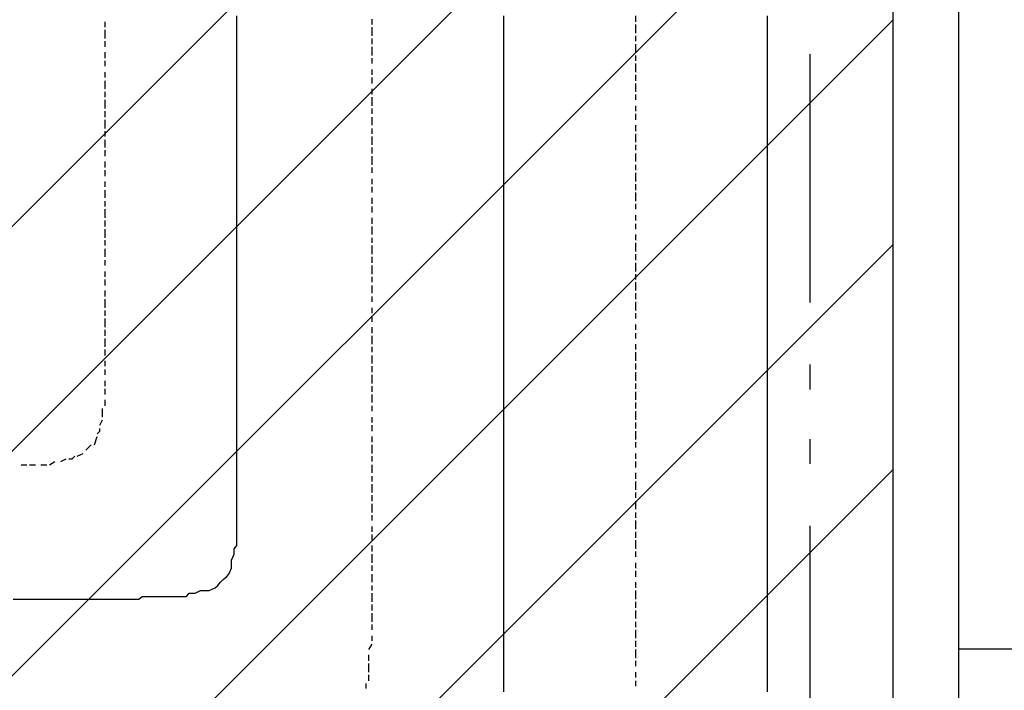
# Model space of a CAD drawing. Extents: x 997 to 109698, y 921 to 94021.
# Tile 632 of 656: x 35505 to 36991, y 45899 to 46912. Entities that reach past the tile are written whole.
import ezdxf

# ---------------------------------------------------------------- set-up
doc = ezdxf.new("R2010")
doc.units = 0
doc.header["$MEASUREMENT"] = 0
for name, color, linetype in [('12', 7, 'CONTINUOUS'), ('28', 7, 'CONTINUOUS'), ('40', 7, 'CONTINUOUS')]:
    doc.layers.add(name, color=color, linetype=linetype)

msp = doc.modelspace()

# ---------------------------------------------------------------- linework, layer by layer
at = {"layer": '12', "color": 5}
for p, q in [((35832.630503, 46904.563401), (35832.630503, 46917.563401)), ((36235.630503, 46904.563401), (36235.630503, 46917.563401)), ((36633.630503, 46908.563401), (36633.630503, 46917.563401)), ((35832.630503, 46896.563401), (35832.630503, 46904.563401)), ((36235.630503, 46896.563401), (36235.630503, 46904.563401)), ((36633.630503, 46900.563401), (36633.630503, 46908.563401)), ((35832.630503, 46887.563401), (35832.630503, 46896.563401)), ((35832.630503, 46874.563401), (35832.630503, 46887.563401)), ((36235.630503, 46887.563401), (36235.630503, 46896.563401)), ((36235.630503, 46874.563401), (36235.630503, 46887.563401)), ((36633.630503, 46887.563401), (36633.630503, 46900.563401)), ((36633.630503, 46879.563401), (36633.630503, 46887.563401)), ((35832.630503, 46866.563401), (35832.630503, 46874.563401)), ((36235.630503, 46866.563401), (36235.630503, 46874.563401)), ((36633.630503, 46870.563401), (36633.630503, 46879.563401)), ((35832.630503, 46857.563401), (35832.630503, 46866.563401)), ((35832.630503, 46845.563401), (35832.630503, 46857.563401)), ((36235.630503, 46857.563401), (36235.630503, 46866.563401)), ((36235.630503, 46845.563401), (36235.630503, 46857.563401)), ((36633.630503, 46857.563401), (36633.630503, 46870.563401)), ((36633.630503, 46849.563401), (36633.630503, 46857.563401)), ((35832.630503, 46836.563401), (35832.630503, 46845.563401)), ((36235.630503, 46836.563401), (36235.630503, 46845.563401)), ((36633.630503, 46841.563401), (36633.630503, 46849.563401)), ((36633.630503, 46828.563401), (36633.630503, 46841.563401)), ((35832.630503, 46828.563401), (35832.630503, 46836.563401)), ((35832.630503, 46815.563401), (35832.630503, 46828.563401)), ((36235.630503, 46824.563401), (36235.630503, 46836.563401)), ((36633.630503, 46819.563401), (36633.630503, 46828.563401)), ((35832.630503, 46807.563401), (35832.630503, 46815.563401)), ((36235.630503, 46815.563401), (36235.630503, 46824.563401)), ((36235.630503, 46807.563401), (36235.630503, 46815.563401)), ((36633.630503, 46807.563401), (36633.630503, 46819.563401)), ((35832.630503, 46794.563401), (35832.630503, 46807.563401)), ((36235.630503, 46794.563401), (36235.630503, 46807.563401)), ((36633.630503, 46798.563401), (36633.630503, 46807.563401)), ((36633.630503, 46790.563401), (36633.630503, 46798.563401)), ((35832.630503, 46785.563401), (35832.630503, 46794.563401)), ((35832.630503, 46777.563401), (35832.630503, 46785.563401)), ((36235.630503, 46785.563401), (36235.630503, 46794.563401)), ((36235.630503, 46777.563401), (36235.630503, 46785.563401)), ((36633.630503, 46777.563401), (36633.630503, 46790.563401)), ((35832.630503, 46764.563401), (35832.630503, 46777.563401)), ((36235.630503, 46764.563401), (36235.630503, 46777.563401)), ((36633.630503, 46769.563401), (36633.630503, 46777.563401)), ((36633.630503, 46760.563401), (36633.630503, 46769.563401)), ((35832.630503, 46756.563401), (35832.630503, 46764.563401)), ((35832.630503, 46747.563401), (35832.630503, 46756.563401)), ((36235.630503, 46756.563401), (36235.630503, 46764.563401)), ((36235.630503, 46747.563401), (36235.630503, 46756.563401)), ((36633.630503, 46747.563401), (36633.630503, 46760.563401)), ((35832.630503, 46735.563401), (35832.630503, 46747.563401)), ((36235.630503, 46735.563401), (36235.630503, 46747.563401)), ((36633.630503, 46739.563401), (36633.630503, 46747.563401)), ((36633.630503, 46730.563401), (36633.630503, 46739.563401)), ((35832.630503, 46726.563401), (35832.630503, 46735.563401)), ((35832.630503, 46718.563401), (35832.630503, 46726.563401)), ((36235.630503, 46726.563401), (36235.630503, 46735.563401)), ((36235.630503, 46718.563401), (36235.630503, 46726.563401)), ((36633.630503, 46718.563401), (36633.630503, 46730.563401)), ((35832.630503, 46705.563401), (35832.630503, 46718.563401)), ((36235.630503, 46705.563401), (36235.630503, 46718.563401)), ((36633.630503, 46709.563401), (36633.630503, 46718.563401)), ((36633.630503, 46697.563401), (36633.630503, 46709.563401)), ((35832.630503, 46697.563401), (35832.630503, 46705.563401)), ((35832.630503, 46684.563401), (35832.630503, 46697.563401)), ((36235.630503, 46697.563401), (36235.630503, 46705.563401)), ((36235.630503, 46684.563401), (36235.630503, 46697.563401)), ((36633.630503, 46688.563401), (36633.630503, 46697.563401)), ((35832.630503, 46675.563401), (35832.630503, 46684.563401)), ((36235.630503, 46675.563401), (36235.630503, 46684.563401)), ((36633.630503, 46680.563401), (36633.630503, 46688.563401)), ((36633.630503, 46667.563401), (36633.630503, 46680.563401)), ((35832.630503, 46667.563401), (35832.630503, 46675.563401)), ((35832.630503, 46654.563401), (35832.630503, 46667.563401)), ((36235.630503, 46667.563401), (36235.630503, 46675.563401)), ((36235.630503, 46654.563401), (36235.630503, 46667.563401)), ((36633.630503, 46659.563401), (36633.630503, 46667.563401)), ((35832.630503, 46646.563401), (35832.630503, 46654.563401)), ((36235.630503, 46646.563401), (36235.630503, 46654.563401)), ((36633.630503, 46650.563401), (36633.630503, 46659.563401)), ((36633.630503, 46637.563401), (36633.630503, 46650.563401)), ((35832.630503, 46637.563401), (35832.630503, 46646.563401)), ((35832.630503, 46625.563401), (35832.630503, 46637.563401)), ((36235.630503, 46637.563401), (36235.630503, 46646.563401)), ((36235.630503, 46625.563401), (36235.630503, 46637.563401)), ((36633.630503, 46629.563401), (36633.630503, 46637.563401)), ((35832.630503, 46616.563401), (35832.630503, 46625.563401)), ((36235.630503, 46616.563401), (36235.630503, 46625.563401)), ((36633.630503, 46620.563401), (36633.630503, 46629.563401)), ((36633.630503, 46608.563401), (36633.630503, 46620.563401)), ((35832.630503, 46608.563401), (35832.630503, 46616.563401)), ((35832.630503, 46595.563401), (35832.630503, 46608.563401)), ((36235.630503, 46608.563401), (36235.630503, 46616.563401)), ((36235.630503, 46595.563401), (36235.630503, 46608.563401)), ((36633.630503, 46599.563401), (36633.630503, 46608.563401)), ((35832.630503, 46587.563401), (35832.630503, 46595.563401)), ((36235.630503, 46587.563401), (36235.630503, 46595.563401)), ((36633.630503, 46587.563401), (36633.630503, 46599.563401)), ((35832.630503, 46574.563401), (35832.630503, 46587.563401)), ((35832.630503, 46565.563401), (35832.630503, 46574.563401)), ((36235.630503, 46574.563401), (36235.630503, 46587.563401)), ((36235.630503, 46565.563401), (36235.630503, 46574.563401)), ((36633.630503, 46578.563401), (36633.630503, 46587.563401)), ((36633.630503, 46570.563401), (36633.630503, 46578.563401)), ((35832.630503, 46557.563401), (35832.630503, 46565.563401)), ((36235.630503, 46557.563401), (36235.630503, 46565.563401)), ((36633.630503, 46557.563401), (36633.630503, 46570.563401)), ((35832.630503, 46544.563401), (35832.630503, 46557.563401)), ((35832.630503, 46536.563401), (35832.630503, 46544.563401)), ((36235.630503, 46544.563401), (36235.630503, 46557.563401)), ((36235.630503, 46536.563401), (36235.630503, 46544.563401)), ((36633.630503, 46548.563401), (36633.630503, 46557.563401)), ((36633.630503, 46540.563401), (36633.630503, 46548.563401)), ((35832.630503, 46527.563401), (35832.630503, 46536.563401)), ((36235.630503, 46527.563401), (36235.630503, 46536.563401)), ((36633.630503, 46527.563401), (36633.630503, 46540.563401)), ((35832.630503, 46515.563401), (35832.630503, 46527.563401)), ((35832.630503, 46506.563401), (35832.630503, 46515.563401)), ((36235.630503, 46515.563401), (36235.630503, 46527.563401)), ((36235.630503, 46506.563401), (36235.630503, 46515.563401)), ((36633.630503, 46519.563401), (36633.630503, 46527.563401)), ((36633.630503, 46510.563401), (36633.630503, 46519.563401)), ((35832.630503, 46498.563401), (35832.630503, 46506.563401)), ((36235.630503, 46498.563401), (36235.630503, 46506.563401)), ((36633.630503, 46498.563401), (36633.630503, 46510.563401)), ((35832.630503, 46485.563401), (35832.630503, 46498.563401)), ((35832.630503, 46476.563401), (35832.630503, 46485.563401)), ((36235.630503, 46485.563401), (36235.630503, 46498.563401)), ((36235.630503, 46476.563401), (36235.630503, 46485.563401)), ((36633.630503, 46489.563401), (36633.630503, 46498.563401)), ((36633.630503, 46476.563401), (36633.630503, 46489.563401)), ((35832.630503, 46468.563401), (35832.630503, 46476.563401)), ((36235.630503, 46464.563401), (36235.630503, 46476.563401)), ((36633.630503, 46468.563401), (36633.630503, 46476.563401)), ((35832.630503, 46455.563401), (35832.630503, 46468.563401)), ((35832.630503, 46447.563401), (35832.630503, 46455.563401)), ((36235.630503, 46455.563401), (36235.630503, 46464.563401)), ((36235.630503, 46447.563401), (36235.630503, 46455.563401)), ((36633.630503, 46460.563401), (36633.630503, 46468.563401)), ((36633.630503, 46447.563401), (36633.630503, 46460.563401)), ((35832.630503, 46434.563401), (35832.630503, 46447.563401)), ((36235.630503, 46434.563401), (36235.630503, 46447.563401)), ((36633.630503, 46438.563401), (36633.630503, 46447.563401)), ((35832.630503, 46426.563401), (35832.630503, 46434.563401)), ((35832.630503, 46417.563401), (35832.630503, 46426.563401)), ((36235.630503, 46426.563401), (36235.630503, 46434.563401)), ((36235.630503, 46417.563401), (36235.630503, 46426.563401)), ((36633.630503, 46430.563401), (36633.630503, 46438.563401)), ((36633.630503, 46417.563401), (36633.630503, 46430.563401)), ((35832.630503, 46404.563401), (35832.630503, 46417.563401)), ((36235.630503, 46404.563401), (36235.630503, 46417.563401)), ((36633.630503, 46409.563401), (36633.630503, 46417.563401)), ((35832.630503, 46396.563401), (35832.630503, 46404.563401)), ((35832.630503, 46388.563401), (35832.630503, 46396.563401)), ((36235.630503, 46396.563401), (36235.630503, 46404.563401)), ((36235.630503, 46388.563401), (36235.630503, 46396.563401)), ((36633.630503, 46400.563401), (36633.630503, 46409.563401)), ((36633.630503, 46388.563401), (36633.630503, 46400.563401)), ((35832.630503, 46375.563401), (35832.630503, 46388.563401)), ((36235.630503, 46375.563401), (36235.630503, 46388.563401)), ((36633.630503, 46379.563401), (36633.630503, 46388.563401)), ((35832.630503, 46366.563401), (35832.630503, 46375.563401)), ((35832.630503, 46358.563401), (35832.630503, 46366.563401)), ((36235.630503, 46366.563401), (36235.630503, 46375.563401)), ((36235.630503, 46354.563401), (36235.630503, 46366.563401)), ((36633.630503, 46366.563401), (36633.630503, 46379.563401)), ((36633.630503, 46358.563401), (36633.630503, 46366.563401)), ((35832.630503, 46345.563401), (35832.630503, 46358.563401)), ((36235.630503, 46345.563401), (36235.630503, 46354.563401)), ((36633.630503, 46349.563401), (36633.630503, 46358.563401)), ((35832.630503, 46337.563401), (35832.630503, 46345.563401)), ((35832.630503, 46324.563401), (35832.630503, 46337.563401)), ((36235.630503, 46337.563401), (36235.630503, 46345.563401)), ((36235.630503, 46324.563401), (36235.630503, 46337.563401)), ((36633.630503, 46337.563401), (36633.630503, 46349.563401)), ((36633.630503, 46328.563401), (36633.630503, 46337.563401)), ((35832.630503, 46316.563401), (35832.630503, 46324.563401)), ((36235.630503, 46316.563401), (36235.630503, 46324.563401)), ((36633.630503, 46320.563401), (36633.630503, 46328.563401)), ((35832.630503, 46307.563401), (35832.630503, 46316.563401)), ((35832.630503, 46294.563401), (35832.630503, 46307.563401)), ((36235.630503, 46307.563401), (36235.630503, 46316.563401)), ((36235.630503, 46294.563401), (36235.630503, 46307.563401)), ((36633.630503, 46307.563401), (36633.630503, 46320.563401)), ((36633.630503, 46299.563401), (36633.630503, 46307.563401)), ((35832.630503, 46286.563401), (35832.630503, 46294.563401)), ((36235.630503, 46286.563401), (36235.630503, 46294.563401)), ((36633.630503, 46290.563401), (36633.630503, 46299.563401)), ((35832.630503, 46277.563401), (35832.630503, 46286.563401)), ((35832.630503, 46265.563401), (35832.630503, 46277.563401)), ((36235.630503, 46277.563401), (36235.630503, 46286.563401)), ((36235.630503, 46265.563401), (36235.630503, 46277.563401)), ((36633.630503, 46277.563401), (36633.630503, 46290.563401)), ((36633.630503, 46269.563401), (36633.630503, 46277.563401)), ((35832.630503, 46256.563401), (35832.630503, 46265.563401)), ((36235.630503, 46256.563401), (36235.630503, 46265.563401)), ((36633.630503, 46261.563401), (36633.630503, 46269.563401)), ((36633.630503, 46248.563401), (36633.630503, 46261.563401)), ((35832.630503, 46248.563401), (35832.630503, 46256.563401)), ((35832.630503, 46239.563401), (35832.630503, 46248.563401)), ((36235.630503, 46244.563401), (36235.630503, 46256.563401)), ((36633.630503, 46239.563401), (36633.630503, 46248.563401)), ((35832.630503, 46235.563401), (35832.630503, 46239.563401)), ((35832.630503, 46222.563401), (35832.630503, 46235.563401)), ((36235.630503, 46235.563401), (36235.630503, 46244.563401)), ((36235.630503, 46227.563401), (36235.630503, 46235.563401)), ((36633.630503, 46227.563401), (36633.630503, 46239.563401)), ((35832.630503, 46214.563401), (35832.630503, 46222.563401)), ((36235.630503, 46214.563401), (36235.630503, 46227.563401)), ((36633.630503, 46218.563401), (36633.630503, 46227.563401)), ((36633.630503, 46210.563401), (36633.630503, 46218.563401)), ((35832.630503, 46201.563401), (35832.630503, 46214.563401)), ((36235.630503, 46206.563401), (36235.630503, 46214.563401)), ((36235.630503, 46197.563401), (36235.630503, 46206.563401)), ((36633.630503, 46197.563401), (36633.630503, 46210.563401)), ((35832.630503, 46193.563401), (35832.630503, 46201.563401)), ((35832.630503, 46184.563401), (35832.630503, 46193.563401)), ((36235.630503, 46184.563401), (36235.630503, 46197.563401)), ((36633.630503, 46189.563401), (36633.630503, 46197.563401)), ((36633.630503, 46180.563401), (36633.630503, 46189.563401)), ((35832.630503, 46172.563401), (35832.630503, 46184.563401)), ((35832.630503, 46163.563401), (35832.630503, 46172.563401)), ((36235.630503, 46176.563401), (36235.630503, 46184.563401)), ((36235.630503, 46167.563401), (36235.630503, 46176.563401)), ((36633.630503, 46167.563401), (36633.630503, 46180.563401)), ((35832.630503, 46155.563401), (35832.630503, 46163.563401)), ((36235.630503, 46155.563401), (36235.630503, 46167.563401)), ((36633.630503, 46159.563401), (36633.630503, 46167.563401)), ((36633.630503, 46151.563401), (36633.630503, 46159.563401)), ((35832.630503, 46142.563401), (35832.630503, 46155.563401)), ((35832.630503, 46134.563401), (35832.630503, 46142.563401)), ((36235.630503, 46146.563401), (36235.630503, 46155.563401)), ((36235.630503, 46138.563401), (36235.630503, 46146.563401)), ((36633.630503, 46138.563401), (36633.630503, 46151.563401)), ((35832.630503, 46125.563401), (35832.630503, 46134.563401)), ((36235.630503, 46125.563401), (36235.630503, 46138.563401)), ((36633.630503, 46129.563401), (36633.630503, 46138.563401)), ((36633.630503, 46117.563401), (36633.630503, 46129.563401)), ((36235.630503, 46117.563401), (36235.630503, 46125.563401)), ((36235.630503, 46104.563401), (36235.630503, 46117.563401)), ((36633.630503, 46108.563401), (36633.630503, 46117.563401)), ((35824.630503, 46095.563401), (35828.630503, 46104.563401)), ((35828.630503, 46104.563401), (35828.630503, 46112.563401)), ((36235.630503, 46095.563401), (36235.630503, 46104.563401)), ((36633.630503, 46100.563401), (36633.630503, 46108.563401)), ((36633.630503, 46087.563401), (36633.630503, 46100.563401)), ((35820.630503, 46074.563401), (35824.630503, 46083.563401)), ((35824.630503, 46083.563401), (35824.630503, 46095.563401)), ((36235.630503, 46087.563401), (36235.630503, 46095.563401)), ((36235.630503, 46074.563401), (36235.630503, 46087.563401)), ((36633.630503, 46079.563401), (36633.630503, 46087.563401)), ((36235.630503, 46066.563401), (36235.630503, 46074.563401)), ((36633.630503, 46070.563401), (36633.630503, 46079.563401)), ((36633.630503, 46057.563401), (36633.630503, 46070.563401)), ((35790.630503, 46049.563401), (35799.630503, 46053.563401)), ((35807.630503, 46062.563401), (35811.630503, 46066.563401)), ((36235.630503, 46057.563401), (36235.630503, 46066.563401)), ((36235.630503, 46045.563401), (36235.630503, 46057.563401)), ((36633.630503, 46049.563401), (36633.630503, 46057.563401)), ((35689.630503, 46040.563401), (35701.630503, 46040.563401)), ((35701.630503, 46040.563401), (35710.630503, 46040.563401)), ((35710.630503, 46040.563401), (35718.630503, 46040.563401)), ((35718.630503, 46040.563401), (35731.630503, 46040.563401)), ((35731.630503, 46040.563401), (35739.630503, 46040.563401)), ((35739.630503, 46040.563401), (35748.630503, 46040.563401)), ((35760.630503, 46045.563401), (35769.630503, 46045.563401)), ((35769.630503, 46045.563401), (35777.630503, 46049.563401)), ((35777.630503, 46049.563401), (35790.630503, 46049.563401)), ((36235.630503, 46036.563401), (36235.630503, 46045.563401)), ((36633.630503, 46040.563401), (36633.630503, 46049.563401)), ((36633.630503, 46028.563401), (36633.630503, 46040.563401)), ((35494.630503, 46036.563401), (35506.630503, 46036.563401)), ((35506.630503, 46036.563401), (35515.630503, 46036.563401)), ((35515.630503, 46036.563401), (35523.630503, 46036.563401)), ((35523.630503, 46036.563401), (35536.630503, 46036.563401)), ((35536.630503, 46036.563401), (35545.630503, 46036.563401)), ((35545.630503, 46036.563401), (35557.630503, 46036.563401)), ((35557.630503, 46036.563401), (35566.630503, 46036.563401)), ((35566.630503, 46036.563401), (35574.630503, 46036.563401)), ((35574.630503, 46036.563401), (35587.630503, 46036.563401)), ((35587.630503, 46036.563401), (35595.630503, 46036.563401)), ((35595.630503, 46036.563401), (35604.630503, 46036.563401)), ((35604.630503, 46036.563401), (35617.630503, 46036.563401)), ((35617.630503, 46036.563401), (35625.630503, 46036.563401)), ((35625.630503, 46036.563401), (35633.630503, 46036.563401)), ((35633.630503, 46036.563401), (35638.630503, 46036.563401)), ((35638.630503, 46036.563401), (35650.630503, 46036.563401)), ((35650.630503, 46036.563401), (35659.630503, 46036.563401)), ((35659.630503, 46036.563401), (35667.630503, 46036.563401)), ((35667.630503, 46036.563401), (35680.630503, 46036.563401)), ((36235.630503, 46028.563401), (36235.630503, 46036.563401)), ((36235.630503, 46015.563401), (36235.630503, 46028.563401)), ((36633.630503, 46019.563401), (36633.630503, 46028.563401)), ((36235.630503, 46007.563401), (36235.630503, 46015.563401)), ((36633.630503, 46007.563401), (36633.630503, 46019.563401)), ((36235.630503, 45994.563401), (36235.630503, 46007.563401)), ((36235.630503, 45985.563401), (36235.630503, 45994.563401)), ((36633.630503, 45998.563401), (36633.630503, 46007.563401)), ((36633.630503, 45990.563401), (36633.630503, 45998.563401)), ((36235.630503, 45977.563401), (36235.630503, 45985.563401)), ((36633.630503, 45977.563401), (36633.630503, 45990.563401)), ((36235.630503, 45964.563401), (36235.630503, 45977.563401)), ((36235.630503, 45956.563401), (36235.630503, 45964.563401)), ((36633.630503, 45968.563401), (36633.630503, 45977.563401)), ((36633.630503, 45960.563401), (36633.630503, 45968.563401)), ((36235.630503, 45947.563401), (36235.630503, 45956.563401)), ((36633.630503, 45947.563401), (36633.630503, 45960.563401)), ((36235.630503, 45935.563401), (36235.630503, 45947.563401)), ((36235.630503, 45926.563401), (36235.630503, 45935.563401)), ((36633.630503, 45939.563401), (36633.630503, 45947.563401)), ((36633.630503, 45930.563401), (36633.630503, 45939.563401)), ((36235.630503, 45918.563401), (36235.630503, 45926.563401)), ((36633.630503, 45918.563401), (36633.630503, 45930.563401)), ((36235.630503, 45905.563401), (36235.630503, 45918.563401)), ((36235.630503, 45896.563401), (36235.630503, 45905.563401)), ((36633.630503, 45909.563401), (36633.630503, 45918.563401)), ((36633.630503, 45896.563401), (36633.630503, 45909.563401))]:
    msp.add_line(p, q, dxfattribs=at)
at = {"layer": '12', "color": 1}
for p, q in [((36434.630503, 46908.563401), (36434.630503, 46917.563401)), ((35633.630503, 46900.563401), (35633.630503, 46908.563401)), ((36036.630503, 46904.563401), (36036.630503, 46912.563401)), ((36434.630503, 46891.563401), (36434.630503, 46904.563401)), ((35633.630503, 46883.563401), (35633.630503, 46896.563401)), ((36036.630503, 46887.563401), (36036.630503, 46900.563401)), ((36434.630503, 46879.563401), (36434.630503, 46887.563401)), ((35633.630503, 46870.563401), (35633.630503, 46879.563401)), ((36036.630503, 46874.563401), (36036.630503, 46883.563401)), ((36434.630503, 46862.563401), (36434.630503, 46874.563401)), ((35633.630503, 46853.563401), (35633.630503, 46862.563401)), ((36036.630503, 46857.563401), (36036.630503, 46870.563401)), ((36434.630503, 46849.563401), (36434.630503, 46857.563401)), ((35633.630503, 46841.563401), (35633.630503, 46849.563401)), ((36036.630503, 46845.563401), (36036.630503, 46853.563401)), ((36434.630503, 46832.563401), (36434.630503, 46845.563401)), ((35633.630503, 46824.563401), (35633.630503, 46832.563401)), ((36036.630503, 46828.563401), (36036.630503, 46836.563401)), ((36434.630503, 46819.563401), (36434.630503, 46828.563401)), ((35633.630503, 46807.563401), (35633.630503, 46819.563401)), ((36036.630503, 46815.563401), (36036.630503, 46824.563401)), ((36434.630503, 46802.563401), (36434.630503, 46815.563401)), ((35633.630503, 46794.563401), (35633.630503, 46802.563401)), ((36036.630503, 46798.563401), (36036.630503, 46807.563401)), ((36434.630503, 46790.563401), (36434.630503, 46798.563401)), ((35633.630503, 46777.563401), (35633.630503, 46790.563401)), ((36036.630503, 46781.563401), (36036.630503, 46794.563401)), ((35633.630503, 46764.563401), (35633.630503, 46773.563401)), ((36036.630503, 46769.563401), (36036.630503, 46777.563401)), ((36434.630503, 46773.563401), (36434.630503, 46781.563401)), ((36434.630503, 46760.563401), (36434.630503, 46769.563401)), ((35633.630503, 46747.563401), (35633.630503, 46760.563401)), ((36036.630503, 46752.563401), (36036.630503, 46764.563401)), ((36434.630503, 46743.563401), (36434.630503, 46752.563401)), ((35633.630503, 46735.563401), (35633.630503, 46743.563401)), ((36036.630503, 46739.563401), (36036.630503, 46747.563401)), ((36434.630503, 46726.563401), (36434.630503, 46739.563401)), ((35633.630503, 46718.563401), (35633.630503, 46730.563401)), ((36036.630503, 46722.563401), (36036.630503, 46735.563401)), ((36434.630503, 46714.563401), (36434.630503, 46722.563401)), ((35633.630503, 46705.563401), (35633.630503, 46714.563401)), ((36036.630503, 46709.563401), (36036.630503, 46718.563401)), ((36434.630503, 46697.563401), (36434.630503, 46709.563401)), ((35633.630503, 46688.563401), (35633.630503, 46697.563401)), ((36036.630503, 46692.563401), (36036.630503, 46705.563401)), ((36434.630503, 46684.563401), (36434.630503, 46692.563401)), ((35633.630503, 46675.563401), (35633.630503, 46684.563401)), ((36036.630503, 46680.563401), (36036.630503, 46688.563401)), ((36434.630503, 46667.563401), (36434.630503, 46680.563401)), ((35633.630503, 46659.563401), (35633.630503, 46667.563401)), ((36036.630503, 46663.563401), (36036.630503, 46671.563401)), ((36434.630503, 46654.563401), (36434.630503, 46663.563401)), ((35633.630503, 46642.563401), (35633.630503, 46654.563401)), ((36036.630503, 46650.563401), (36036.630503, 46659.563401)), ((36434.630503, 46637.563401), (36434.630503, 46650.563401)), ((35633.630503, 46629.563401), (35633.630503, 46637.563401)), ((36036.630503, 46633.563401), (36036.630503, 46642.563401)), ((36434.630503, 46625.563401), (36434.630503, 46633.563401)), ((35633.630503, 46612.563401), (35633.630503, 46625.563401)), ((36036.630503, 46620.563401), (36036.630503, 46629.563401)), ((35633.630503, 46599.563401), (35633.630503, 46608.563401)), ((36036.630503, 46603.563401), (36036.630503, 46612.563401)), ((36434.630503, 46608.563401), (36434.630503, 46616.563401)), ((36434.630503, 46595.563401), (36434.630503, 46603.563401)), ((35633.630503, 46582.563401), (35633.630503, 46595.563401)), ((36036.630503, 46587.563401), (36036.630503, 46599.563401)), ((35633.630503, 46570.563401), (35633.630503, 46578.563401)), ((36036.630503, 46574.563401), (36036.630503, 46582.563401)), ((36434.630503, 46578.563401), (36434.630503, 46587.563401)), ((36434.630503, 46561.563401), (36434.630503, 46574.563401)), ((35633.630503, 46553.563401), (35633.630503, 46565.563401)), ((36036.630503, 46557.563401), (36036.630503, 46570.563401)), ((35633.630503, 46540.563401), (35633.630503, 46548.563401)), ((36036.630503, 46544.563401), (36036.630503, 46553.563401)), ((36434.630503, 46548.563401), (36434.630503, 46557.563401)), ((36434.630503, 46531.563401), (36434.630503, 46544.563401)), ((35633.630503, 46523.563401), (35633.630503, 46531.563401)), ((36036.630503, 46527.563401), (36036.630503, 46540.563401)), ((35633.630503, 46510.563401), (35633.630503, 46519.563401)), ((36036.630503, 46515.563401), (36036.630503, 46523.563401)), ((36434.630503, 46519.563401), (36434.630503, 46527.563401)), ((36434.630503, 46502.563401), (36434.630503, 46515.563401)), ((35633.630503, 46493.563401), (35633.630503, 46502.563401)), ((36036.630503, 46498.563401), (36036.630503, 46510.563401)), ((35633.630503, 46476.563401), (35633.630503, 46489.563401)), ((36036.630503, 46485.563401), (36036.630503, 46493.563401)), ((36434.630503, 46489.563401), (36434.630503, 46498.563401)), ((36434.630503, 46472.563401), (36434.630503, 46485.563401)), ((35633.630503, 46464.563401), (35633.630503, 46472.563401)), ((36036.630503, 46468.563401), (36036.630503, 46476.563401)), ((35633.630503, 46447.563401), (35633.630503, 46460.563401)), ((36036.630503, 46455.563401), (36036.630503, 46464.563401)), ((36434.630503, 46460.563401), (36434.630503, 46468.563401)), ((35633.630503, 46438.563401), (35633.630503, 46443.563401)), ((36036.630503, 46438.563401), (36036.630503, 46447.563401)), ((36434.630503, 46443.563401), (36434.630503, 46451.563401)), ((35633.630503, 46434.563401), (35633.630503, 46438.563401)), ((35633.630503, 46417.563401), (35633.630503, 46430.563401)), ((36036.630503, 46421.563401), (36036.630503, 46434.563401)), ((36434.630503, 46430.563401), (36434.630503, 46438.563401)), ((35633.630503, 46404.563401), (35633.630503, 46413.563401)), ((36036.630503, 46409.563401), (36036.630503, 46417.563401)), ((36434.630503, 46413.563401), (36434.630503, 46421.563401)), ((35633.630503, 46388.563401), (35633.630503, 46396.563401)), ((36036.630503, 46392.563401), (36036.630503, 46404.563401)), ((36434.630503, 46396.563401), (36434.630503, 46409.563401)), ((35633.630503, 46375.563401), (35633.630503, 46383.563401)), ((36036.630503, 46379.563401), (36036.630503, 46388.563401)), ((36434.630503, 46383.563401), (36434.630503, 46392.563401)), ((35633.630503, 46358.563401), (35633.630503, 46366.563401)), ((36036.630503, 46362.563401), (36036.630503, 46375.563401)), ((36434.630503, 46366.563401), (36434.630503, 46379.563401)), ((35633.630503, 46345.563401), (35633.630503, 46354.563401)), ((36036.630503, 46349.563401), (36036.630503, 46358.563401)), ((36434.630503, 46354.563401), (36434.630503, 46362.563401)), ((35633.630503, 46328.563401), (35633.630503, 46337.563401)), ((36036.630503, 46333.563401), (36036.630503, 46345.563401)), ((36434.630503, 46337.563401), (36434.630503, 46349.563401)), ((35629.630503, 46311.563401), (35629.630503, 46324.563401)), ((36036.630503, 46320.563401), (36036.630503, 46328.563401)), ((36434.630503, 46324.563401), (36434.630503, 46333.563401)), ((35625.630503, 46299.563401), (35629.630503, 46307.563401)), ((36036.630503, 46303.563401), (36036.630503, 46311.563401)), ((36434.630503, 46307.563401), (36434.630503, 46320.563401)), ((36036.630503, 46290.563401), (36036.630503, 46299.563401)), ((36434.630503, 46294.563401), (36434.630503, 46303.563401)), ((35617.630503, 46269.563401), (35621.630503, 46282.563401)), ((36036.630503, 46273.563401), (36036.630503, 46282.563401)), ((36434.630503, 46277.563401), (36434.630503, 46290.563401)), ((35604.630503, 46261.563401), (35612.630503, 46269.563401)), ((36036.630503, 46256.563401), (36036.630503, 46269.563401)), ((36434.630503, 46265.563401), (36434.630503, 46273.563401)), ((35566.630503, 46244.563401), (35574.630503, 46248.563401)), ((35591.630503, 46252.563401), (35600.630503, 46256.563401)), ((36036.630503, 46244.563401), (36036.630503, 46252.563401)), ((36434.630503, 46248.563401), (36434.630503, 46256.563401)), ((35506.630503, 46239.563401), (35515.630503, 46239.563401)), ((35519.630503, 46239.563401), (35528.630503, 46239.563401)), ((35536.630503, 46239.563401), (35545.630503, 46239.563401)), ((35549.630503, 46239.563401), (35557.630503, 46244.563401)), ((36036.630503, 46227.563401), (36036.630503, 46239.563401)), ((36434.630503, 46235.563401), (36434.630503, 46244.563401)), ((36036.630503, 46214.563401), (36036.630503, 46222.563401)), ((36434.630503, 46218.563401), (36434.630503, 46227.563401)), ((36036.630503, 46197.563401), (36036.630503, 46210.563401)), ((36434.630503, 46201.563401), (36434.630503, 46214.563401)), ((36036.630503, 46184.563401), (36036.630503, 46193.563401)), ((36434.630503, 46189.563401), (36434.630503, 46197.563401)), ((36036.630503, 46167.563401), (36036.630503, 46180.563401)), ((36434.630503, 46172.563401), (36434.630503, 46184.563401)), ((36036.630503, 46155.563401), (36036.630503, 46163.563401)), ((36434.630503, 46159.563401), (36434.630503, 46167.563401)), ((36036.630503, 46138.563401), (36036.630503, 46146.563401)), ((36434.630503, 46142.563401), (36434.630503, 46155.563401)), ((36036.630503, 46125.563401), (36036.630503, 46134.563401)), ((36434.630503, 46129.563401), (36434.630503, 46138.563401)), ((36036.630503, 46108.563401), (36036.630503, 46117.563401)), ((36434.630503, 46112.563401), (36434.630503, 46125.563401)), ((36036.630503, 46091.563401), (36036.630503, 46104.563401)), ((36434.630503, 46100.563401), (36434.630503, 46108.563401)), ((36036.630503, 46079.563401), (36036.630503, 46087.563401)), ((36434.630503, 46083.563401), (36434.630503, 46091.563401)), ((36036.630503, 46062.563401), (36036.630503, 46074.563401)), ((36434.630503, 46070.563401), (36434.630503, 46079.563401)), ((36036.630503, 46049.563401), (36036.630503, 46057.563401)), ((36434.630503, 46053.563401), (36434.630503, 46062.563401)), ((36036.630503, 46036.563401), (36036.630503, 46045.563401)), ((36434.630503, 46036.563401), (36434.630503, 46049.563401)), ((36036.630503, 46032.563401), (36036.630503, 46036.563401)), ((36036.630503, 46019.563401), (36036.630503, 46028.563401)), ((36434.630503, 46023.563401), (36434.630503, 46032.563401)), ((36036.630503, 46002.563401), (36036.630503, 46015.563401)), ((36434.630503, 46007.563401), (36434.630503, 46019.563401)), ((36036.630503, 45990.563401), (36036.630503, 45998.563401)), ((36434.630503, 45994.563401), (36434.630503, 46002.563401)), ((36036.630503, 45973.563401), (36036.630503, 45981.563401)), ((36434.630503, 45977.563401), (36434.630503, 45990.563401)), ((36031.630503, 45960.563401), (36036.630503, 45968.563401)), ((36434.630503, 45964.563401), (36434.630503, 45973.563401)), ((36031.630503, 45943.563401), (36031.630503, 45952.563401)), ((36434.630503, 45947.563401), (36434.630503, 45960.563401)), ((36031.630503, 45926.563401), (36031.630503, 45939.563401)), ((36434.630503, 45935.563401), (36434.630503, 45943.563401)), ((36031.630503, 45913.563401), (36031.630503, 45922.563401)), ((36434.630503, 45918.563401), (36434.630503, 45926.563401)), ((36027.630503, 45901.563401), (36027.630503, 45909.563401)), ((36434.630503, 45905.563401), (36434.630503, 45913.563401))]:
    msp.add_line(p, q, dxfattribs=at)
for points in [[(35621.630503, 46286.563401), (35625.630503, 46290.563401), (35625.630503, 46294.563401)], [(35578.630503, 46248.563401), (35583.630503, 46248.563401), (35587.630503, 46252.563401)]]:
    msp.add_lwpolyline(points, dxfattribs=at)
at = {"layer": '12', "color": 5}
for points in [[(35828.630503, 46112.563401), (35832.630503, 46117.563401), (35832.630503, 46125.563401)], [(35811.630503, 46066.563401), (35816.630503, 46070.563401), (35820.630503, 46074.563401)], [(35799.630503, 46053.563401), (35803.630503, 46057.563401), (35807.630503, 46062.563401)], [(35680.630503, 46036.563401), (35684.630503, 46036.563401), (35689.630503, 46040.563401)], [(35748.630503, 46040.563401), (35756.630503, 46040.563401), (35760.630503, 46045.563401)]]:
    msp.add_lwpolyline(points, dxfattribs=at)
at = {"layer": '28', "color": 2}
for p, q in [((24264.419771, 35370.953237), (36822.636205, 47929.169671)), ((24603.831026, 35370.953237), (36822.636205, 47589.758416)), ((24943.242281, 35370.953237), (36822.636205, 47250.347161)), ((25282.653536, 35370.953237), (36822.636205, 46910.935906)), ((25622.064791, 35370.953237), (36822.636205, 46571.524651)), ((25961.476046, 35370.953237), (36822.636205, 46232.113396))]:
    msp.add_line(p, q, dxfattribs=at)
at = {"layer": '40', "color": 8, "linetype": 'Continuous'}
for p, q in [((36822.636205, 47028.454237), (36822.636205, 45010.954238)), ((36922.636205, 45010.954238), (36922.636205, 47028.454237)), ((36697.636205, 46859.704238), (36697.636205, 46484.704238)), ((36697.636205, 46390.954238), (36697.636205, 46353.454238)), ((36697.636205, 46278.454238), (36697.636205, 46240.954238)), ((36697.636205, 46147.204238), (36697.636205, 45772.204238)), ((41922.636205, 45960.954238), (36922.636205, 45960.954238))]:
    msp.add_line(p, q, dxfattribs=at)

doc.saveas('drawing.dxf')
